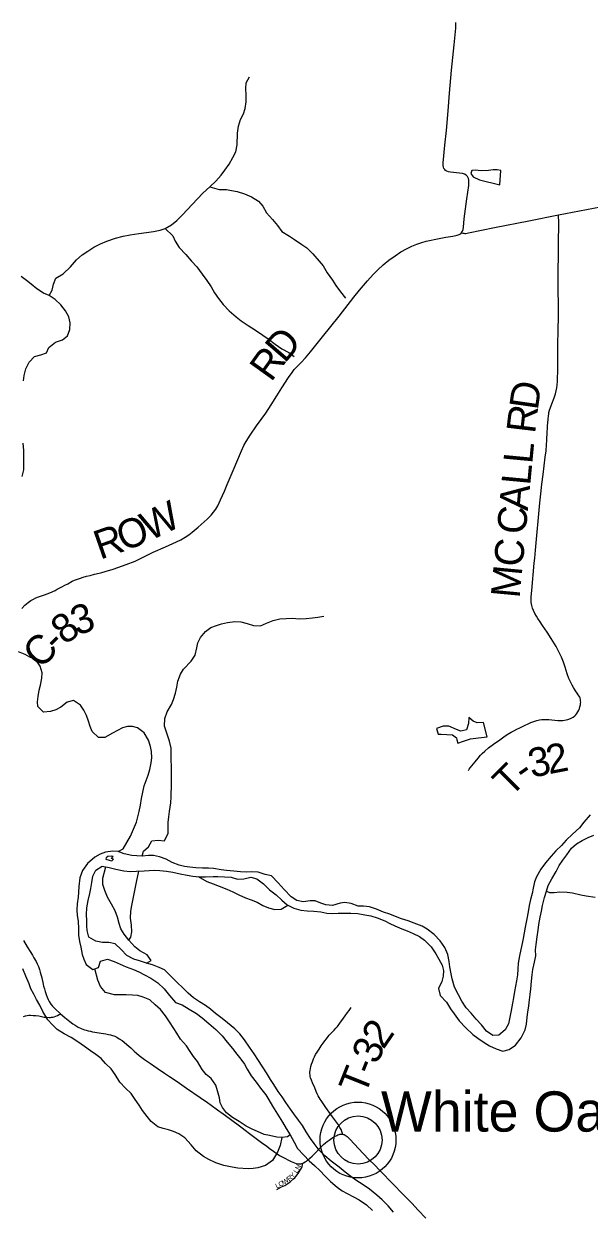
# Model space of a CAD drawing. Extents: x 1451455 to 1749751, y 218250 to 574981.
# Drawn here: x 1559063 to 1564923, y 337559 to 349860 of the extents above; entities that cross this region are included whole.
import ezdxf

# ---------------------------------------------------------------- set-up
doc = ezdxf.new("R2010")
doc.units = 0
for name, color, linetype in [('GM_X_County_Road', 7, 'Continuous'), ('GM_X_County_Road_Text', 7, 'Continuous'), ('GM_X_Major_River', 7, 'Continuous'), ('GM_X_Minor_Lake', 7, 'Continuous'), ('GM_X_Minor_River', 7, 'Continuous'), ('GM_X_Township_Road', 7, 'Continuous'), ('GM_X_Township_Road_Text', 7, 'Continuous'), ('GM_X_Township_Subdivision', 7, 'Continuous'), ('GM_X_Township_Subdivision_Text', 7, 'Continuous'), ('GM_X_Unincorporated', 7, 'Continuous'), ('GM_X_Unincorporated_Location', 7, 'Continuous'), ('GM_X_Unincorporated_Text', 7, 'Continuous')]:
    doc.layers.add(name, color=color, linetype=linetype)

msp = doc.modelspace()

# ---------------------------------------------------------------- linework, layer by layer
at = {"layer": 'GM_X_County_Road'}
for points in [[(1563600, 347694), (1563601, 347695), (1563609, 347708), (1563615, 347726), (1563620, 347751), (1563628, 347836), (1563653, 348045), (1563674, 348184), (1563676, 348216), (1563675, 348239), (1563671, 348257), (1563665, 348271), (1563660, 348278), (1563649, 348289), (1563631, 348299), (1563610, 348306), (1563578, 348311), (1563486, 348320), (1563463, 348325), (1563447, 348331), (1563435, 348338), (1563425, 348348), (1563417, 348360), (1563412, 348373), (1563409, 348390), (1563409, 348417), (1563428, 348600), (1563444, 348753), (1563461, 348956), (1563476, 349142), (1563497, 349378), (1563522, 349642), (1563540, 349815), (1563541, 349851), (1563539, 349873)], [(1559042, 343799), (1559075, 343832), (1559107, 343860), (1559137, 343881), (1559163, 343896), (1559187, 343907), (1559215, 343917), (1559277, 343938), (1559334, 343960), (1559387, 343985), (1559410, 343998), (1559430, 344009), (1559464, 344027), (1559490, 344040), (1559519, 344055), (1559565, 344080), (1559589, 344091), (1559619, 344103), (1559652, 344113), (1559679, 344121), (1559714, 344132), (1559751, 344141), (1559795, 344154), (1559846, 344165), (1559871, 344171), (1559908, 344181), (1559990, 344204), (1560039, 344221), (1560125, 344252), (1560216, 344290), (1560299, 344329), (1560405, 344380), (1560532, 344436), (1560609, 344470), (1560692, 344511), (1560737, 344536), (1560772, 344560), (1560808, 344588), (1560870, 344641), (1560963, 344724), (1561005, 344765), (1561030, 344795), (1561052, 344827), (1561074, 344863), (1561103, 344925), (1561142, 345015), (1561170, 345082), (1561232, 345227), (1561319, 345432), (1561344, 345486), (1561368, 345529), (1561411, 345596), (1561476, 345690), (1561571, 345824), (1561628, 345908), (1561687, 346002), (1561739, 346086), (1561807, 346194), (1561843, 346246), (1561866, 346274), (1561895, 346305), (1561937, 346347), (1561983, 346397), (1562035, 346460), (1562089, 346526), (1562159, 346613), (1562330, 346829), (1562484, 347025), (1562544, 347099), (1562625, 347194), (1562684, 347260), (1562733, 347309), (1562789, 347360), (1562848, 347408), (1562912, 347454), (1562972, 347494), (1563029, 347527), (1563083, 347553), (1563137, 347576), (1563187, 347593), (1563232, 347605), (1563367, 347633), (1563438, 347646), (1563509, 347658), (1563553, 347668), (1563574, 347676), (1563582, 347680), (1563591, 347685), (1563600, 347694)], [(1559060, 340355), (1559100, 340290), (1559129, 340243), (1559152, 340205), (1559169, 340175), (1559191, 340137), (1559203, 340113), (1559215, 340087), (1559227, 340055), (1559234, 340028), (1559250, 339968), (1559264, 339902), (1559269, 339883), (1559277, 339855), (1559285, 339826), (1559295, 339794), (1559305, 339768), (1559316, 339744), (1559328, 339723), (1559343, 339697), (1559360, 339676), (1559385, 339650), (1559445, 339596)], [(1559445, 339596), (1559488, 339558), (1559539, 339516), (1559573, 339490), (1559595, 339476), (1559627, 339458), (1559657, 339444), (1559691, 339430), (1559710, 339425), (1559732, 339418), (1559753, 339414), (1559777, 339410), (1559888, 339392), (1559915, 339388), (1559942, 339382), (1559961, 339378), (1559983, 339371), (1559995, 339367), (1560006, 339363), (1560026, 339352), (1560053, 339337), (1560083, 339318), (1560104, 339301), (1560130, 339278), (1560173, 339241), (1560208, 339209), (1560232, 339188), (1560260, 339164), (1560285, 339144), (1560313, 339123), (1560375, 339079), (1560445, 339031), (1560521, 338979), (1560572, 338945), (1560652, 338892), (1560702, 338858), (1560748, 338826), (1560892, 338727), (1560967, 338675), (1561005, 338648), (1561070, 338601), (1561129, 338557), (1561191, 338512), (1561325, 338413), (1561359, 338388), (1561404, 338355), (1561540, 338252), (1561577, 338225), (1561606, 338204), (1561650, 338170), (1561688, 338144), (1561713, 338127), (1561740, 338111), (1561834, 338064), (1561868, 338049), (1561886, 338043), (1561899, 338041), (1561912, 338040), (1561926, 338040), (1561936, 338041), (1561946, 338043), (1561954, 338046)], [(1561954, 338046), (1561962, 338049), (1561981, 338061), (1561992, 338069), (1562002, 338077), (1562027, 338098), (1562051, 338120), (1562088, 338155), (1562125, 338194), (1562155, 338226), (1562171, 338242), (1562189, 338257), (1562209, 338273), (1562227, 338286), (1562243, 338296), (1562278, 338320), (1562306, 338335), (1562317, 338340), (1562332, 338344), (1562340, 338346), (1562348, 338348), (1562356, 338348), (1562361, 338348), (1562369, 338347)], [(1562369, 338347), (1562375, 338345), (1562382, 338343), (1562387, 338340), (1562395, 338336), (1562404, 338330), (1562413, 338323), (1562428, 338311), (1562442, 338297), (1562581, 338148), (1562643, 338083), (1562697, 338028), (1562752, 337971), (1562895, 337824), (1562987, 337730), (1563084, 337631), (1563152, 337560), (1563231, 337476)]]:
    msp.add_lwpolyline(points, dxfattribs=at)
at = {"layer": 'GM_X_Major_River'}
for points in [[(1564932, 341657), (1564866, 341582), (1564821, 341525), (1564750, 341458), (1564683, 341395), (1564637, 341342), (1564576, 341285), (1564529, 341230), (1564470, 341161), (1564420, 341094), (1564377, 341016), (1564356, 340964), (1564341, 340899), (1564330, 340843), (1564316, 340781), (1564301, 340717), (1564290, 340651), (1564275, 340581), (1564259, 340495), (1564248, 340434), (1564239, 340376)], [(1564690, 341245), (1564741, 341314), (1564792, 341359), (1564849, 341392), (1564911, 341423), (1564972, 341448)], [(1564239, 340376), (1564228, 340324), (1564214, 340262), (1564201, 340196), (1564188, 340120), (1564183, 340058), (1564179, 339998), (1564170, 339936), (1564148, 339828), (1564137, 339760), (1564128, 339706), (1564114, 339631), (1564101, 339561), (1564086, 339493), (1564053, 339429), (1563987, 339374), (1563925, 339370), (1563860, 339415), (1563805, 339482), (1563752, 339541), (1563701, 339602), (1563648, 339657), (1563602, 339726), (1563567, 339791), (1563528, 339873), (1563504, 339958), (1563491, 340010), (1563478, 340083), (1563471, 340137), (1563457, 340211), (1563428, 340284), (1563379, 340353), (1563316, 340416), (1563245, 340472), (1563192, 340503), (1563110, 340534), (1563045, 340559), (1562979, 340580), (1562914, 340604), (1562858, 340627), (1562790, 340650), (1562717, 340679), (1562645, 340703), (1562583, 340710), (1562527, 340711), (1562456, 340738), (1562392, 340749), (1562342, 340744), (1562261, 340718), (1562195, 340725), (1562143, 340744), (1562082, 340767), (1562032, 340766), (1561957, 340757), (1561892, 340770), (1561834, 340809), (1561762, 340885), (1561701, 340954), (1561630, 341025), (1561564, 341041), (1561491, 341064), (1561425, 341067), (1561375, 341064), (1561309, 341069), (1561239, 341074), (1561163, 341080), (1561109, 341089), (1561031, 341102), (1560979, 341105), (1560917, 341106), (1560847, 341110), (1560783, 341115), (1560729, 341124), (1560673, 341135), (1560600, 341164), (1560538, 341197), (1560468, 341224), (1560409, 341236), (1560357, 341236), (1560290, 341230), (1560236, 341233), (1560182, 341238), (1560103, 341255), (1560041, 341278), (1559985, 341283), (1559911, 341270), (1559854, 341249), (1559798, 341218), (1559722, 341154), (1559671, 341082), (1559643, 341005), (1559634, 340917), (1559631, 340855), (1559628, 340805), (1559618, 340735), (1559613, 340675), (1559618, 340615), (1559627, 340557), (1559629, 340476), (1559632, 340412), (1559641, 340346)], [(1559972, 341229), (1559936, 341226), (1559916, 341214), (1559913, 341198), (1559947, 341190), (1559977, 341183), (1559993, 341197)], [(1559993, 341197), (1559972, 341205), (1559990, 341225), (1559972, 341229)], [(1560099, 341077), (1560165, 341072), (1560231, 341074), (1560312, 341077), (1560362, 341080), (1560418, 341083), (1560474, 341080), (1560542, 341073), (1560608, 341064), (1560683, 341048), (1560755, 341033), (1560815, 341024), (1560885, 341017), (1560945, 341016), (1561025, 341018), (1561075, 341019), (1561145, 341016), (1561213, 341013), (1561279, 340992), (1561345, 340994), (1561416, 341013), (1561479, 340996), (1561546, 340943), (1561609, 340880), (1561678, 340828), (1561739, 340773), (1561793, 340726), (1561862, 340689), (1561934, 340669), (1562000, 340662), (1562070, 340659), (1562142, 340654), (1562205, 340640), (1562261, 340637), (1562320, 340638), (1562370, 340638), (1562454, 340640), (1562526, 340635), (1562596, 340621), (1562661, 340612), (1562725, 340589), (1562805, 340558), (1562858, 340531), (1562910, 340506), (1562981, 340476), (1563035, 340457), (1563098, 340428), (1563164, 340397), (1563217, 340360), (1563286, 340289), (1563333, 340216), (1563366, 340161), (1563399, 340100), (1563412, 340046), (1563410, 339986), (1563397, 339930), (1563360, 339858), (1563377, 339786), (1563445, 339715), (1563486, 339646), (1563523, 339595), (1563576, 339522), (1563645, 339449), (1563717, 339381), (1563769, 339344), (1563836, 339297), (1563891, 339264), (1563959, 339231), (1564028, 339209), (1564093, 339224), (1564158, 339271), (1564219, 339346), (1564259, 339428), (1564272, 339489), (1564281, 339561), (1564286, 339613), (1564297, 339677), (1564305, 339741), (1564312, 339797), (1564317, 339855), (1564326, 339935), (1564330, 340001), (1564337, 340055), (1564356, 340131), (1564371, 340197), (1564365, 340257), (1564372, 340315), (1564383, 340393), (1564394, 340463), (1564402, 340521), (1564415, 340599), (1564430, 340661), (1564439, 340717), (1564459, 340800), (1564480, 340866), (1564497, 340926), (1564537, 340995), (1564580, 341071), (1564613, 341134), (1564651, 341188), (1564690, 341245)], [(1562894, 337539), (1562841, 337604), (1562776, 337668), (1562721, 337715), (1562646, 337776), (1562581, 337823), (1562506, 337869), (1562452, 337908), (1562395, 337953), (1562330, 338004), (1562247, 338066), (1562182, 338123), (1562125, 338182), (1562072, 338251), (1562033, 338304), (1561991, 338371), (1561950, 338438), (1561909, 338494), (1561862, 338557), (1561827, 338608), (1561778, 338675), (1561741, 338734), (1561700, 338791), (1561655, 338864), (1561620, 338914), (1561578, 338985), (1561535, 339054), (1561494, 339111), (1561451, 339182), (1561404, 339251), (1561350, 339326), (1561303, 339387), (1561250, 339440), (1561175, 339501), (1561118, 339546), (1561051, 339600), (1560999, 339645), (1560946, 339682), (1560885, 339719), (1560821, 339762), (1560768, 339811), (1560709, 339868), (1560656, 339917), (1560591, 339982), (1560522, 340050), (1560467, 340077), (1560397, 340104), (1560336, 340121), (1560264, 340145), (1560202, 340162), (1560131, 340201), (1560072, 340262), (1560009, 340321), (1559945, 340334), (1559879, 340334), (1559809, 340349), (1559738, 340390), (1559721, 340459), (1559716, 340509), (1559715, 340561), (1559714, 340625), (1559718, 340695), (1559729, 340769), (1559748, 340843), (1559757, 340895), (1559767, 340957), (1559778, 341022), (1559809, 341086), (1559876, 341127), (1559948, 341114), (1560016, 341094), (1560099, 341077)], [(1559641, 340346), (1559654, 340288), (1559669, 340211), (1559686, 340161), (1559709, 340108), (1559778, 340055), (1559838, 340074), (1559859, 340142), (1559930, 340161), (1559999, 340137), (1560063, 340110), (1560125, 340081), (1560200, 340054), (1560256, 340032), (1560313, 340001), (1560379, 339966), (1560452, 339915), (1560517, 339856), (1560574, 339784), (1560636, 339713), (1560704, 339688), (1560777, 339643), (1560852, 339597), (1560912, 339552), (1560981, 339495), (1561053, 339431), (1561118, 339368), (1561171, 339301), (1561226, 339236), (1561271, 339177), (1561312, 339126), (1561349, 339073), (1561378, 339021), (1561421, 338952), (1561470, 338885), (1561517, 338824), (1561571, 338755), (1561602, 338704), (1561641, 338638), (1561676, 338583), (1561711, 338526), (1561746, 338471), (1561783, 338405), (1561824, 338340), (1561864, 338265), (1561901, 338200), (1561964, 338129), (1562021, 338070), (1562076, 338021), (1562135, 337966), (1562184, 337915), (1562243, 337857), (1562312, 337798), (1562364, 337759), (1562415, 337732), (1562480, 337697), (1562538, 337666), (1562615, 337614), (1562678, 337555)]]:
    msp.add_lwpolyline(points, dxfattribs=at)
at = {"layer": 'GM_X_Minor_Lake'}
for points in [[(1564006, 348337), (1563968, 348344), (1563928, 348344), (1563880, 348339), (1563804, 348336), (1563740, 348341), (1563706, 348340), (1563695, 348306), (1563721, 348273), (1563786, 348242), (1563998, 348191)], [(1563998, 348191), (1564006, 348337)], [(1563827, 342616), (1563763, 342613), (1563721, 342630), (1563676, 342666), (1563671, 342604), (1563650, 342541), (1563591, 342527), (1563548, 342544), (1563468, 342576), (1563408, 342576), (1563339, 342552), (1563357, 342495), (1563387, 342493), (1563449, 342492), (1563507, 342487), (1563548, 342456), (1563552, 342436), (1563561, 342400), (1563620, 342421), (1563692, 342446), (1563776, 342456), (1563865, 342467)], [(1563865, 342467), (1563827, 342616)]]:
    msp.add_lwpolyline(points, dxfattribs=at)
at = {"layer": 'GM_X_Minor_River'}
for points in [[(1559326, 347042), (1559359, 347097), (1559370, 347159), (1559397, 347223), (1559470, 347268), (1559547, 347341), (1559610, 347414), (1559667, 347465), (1559726, 347504), (1559789, 347543), (1559859, 347578), (1559924, 347605), (1560013, 347636), (1560093, 347657), (1560165, 347672), (1560254, 347687), (1560336, 347697), (1560406, 347706), (1560475, 347719), (1560527, 347737), (1560594, 347774), (1560651, 347821), (1560706, 347876), (1560759, 347934), (1560808, 347987), (1560863, 348046), (1560920, 348105), (1560991, 348168), (1561054, 348228), (1561109, 348289), (1561146, 348343), (1561191, 348404), (1561230, 348472), (1561261, 348533), (1561275, 348605), (1561277, 348727), (1561288, 348799), (1561309, 348867), (1561340, 348925), (1561357, 348981), (1561368, 349051), (1561367, 349123), (1561365, 349185), (1561368, 349249), (1561401, 349311)], [(1560991, 348168), (1561089, 348141), (1561165, 348142), (1561217, 348133), (1561273, 348120), (1561350, 348095), (1561424, 348064), (1561497, 348021), (1561540, 347968), (1561579, 347899), (1561642, 347830), (1561691, 347769), (1561738, 347706), (1561816, 347659), (1561869, 347622), (1561944, 347571), (1561996, 347538), (1562059, 347473), (1562124, 347400), (1562165, 347349), (1562208, 347278), (1562261, 347201), (1562296, 347146), (1562347, 347081), (1562396, 347015)], [(1560527, 347737), (1560608, 347661), (1560631, 347607), (1560674, 347542), (1560741, 347467), (1560800, 347400), (1560855, 347339), (1560912, 347264), (1560959, 347199), (1561004, 347134), (1561041, 347071), (1561080, 347013), (1561129, 346950), (1561190, 346885), (1561265, 346821), (1561316, 346781), (1561388, 346733), (1561465, 346682), (1561540, 346631), (1561595, 346594), (1561667, 346539), (1561738, 346491), (1561809, 346452), (1561867, 346411)], [(1559059, 346158), (1559066, 346214), (1559083, 346282), (1559118, 346351), (1559173, 346409), (1559241, 346428), (1559300, 346447), (1559323, 346503), (1559392, 346560), (1559464, 346583), (1559515, 346626), (1559540, 346690), (1559545, 346760), (1559530, 346822), (1559497, 346885), (1559446, 346947), (1559387, 347002), (1559326, 347042), (1559268, 347068), (1559199, 347112), (1559141, 347159), (1559090, 347199), (1559037, 347240)], [(1559048, 345166), (1559063, 345236), (1559065, 345350), (1559065, 345434), (1559058, 345513)], [(1560290, 341230), (1560303, 341281), (1560354, 341328), (1560389, 341390), (1560457, 341395), (1560523, 341390), (1560559, 341469), (1560560, 341580), (1560565, 341636), (1560574, 341694), (1560586, 341782), (1560591, 341844), (1560593, 341978), (1560595, 342100), (1560594, 342160), (1560591, 342228), (1560590, 342296), (1560589, 342349), (1560574, 342423), (1560557, 342473), (1560523, 342578), (1560524, 342656), (1560549, 342726), (1560595, 342801), (1560616, 342855), (1560637, 342921), (1560648, 342981), (1560661, 343045), (1560688, 343115), (1560717, 343168), (1560798, 343253), (1560838, 343313), (1560855, 343389), (1560868, 343442), (1560895, 343498), (1560946, 343559), (1561000, 343599), (1561059, 343622), (1561111, 343639), (1561176, 343652), (1561252, 343663), (1561312, 343658), (1561378, 343641), (1561445, 343620), (1561515, 343617), (1561580, 343644), (1561648, 343673), (1561717, 343690), (1561783, 343695), (1561847, 343696), (1561917, 343692), (1561991, 343695), (1562057, 343700), (1562110, 343706), (1562174, 343717)], [(1560041, 341278), (1560093, 341306), (1560132, 341372), (1560168, 341437), (1560201, 341509), (1560230, 341581), (1560245, 341637), (1560260, 341694), (1560273, 341760), (1560284, 341828), (1560297, 341892), (1560312, 341960), (1560331, 342014), (1560352, 342068), (1560371, 342128), (1560384, 342196), (1560389, 342250), (1560386, 342316), (1560377, 342366), (1560354, 342434), (1560310, 342507), (1560242, 342559), (1560190, 342573), (1560138, 342574), (1560086, 342561), (1560034, 342534), (1559981, 342505), (1559904, 342460), (1559836, 342459), (1559773, 342524), (1559752, 342574), (1559735, 342629), (1559712, 342689), (1559687, 342744), (1559652, 342794), (1559580, 342842), (1559512, 342825), (1559447, 342775), (1559395, 342748), (1559340, 342729), (1559266, 342722), (1559209, 342781), (1559206, 342831), (1559211, 342885), (1559222, 342951), (1559237, 343003), (1559252, 343075), (1559255, 343129), (1559232, 343198), (1559189, 343264), (1559127, 343294), (1559076, 343320), (1559010, 343349)], [(1560336, 340121), (1560383, 340149), (1560341, 340208), (1560266, 340248), (1560213, 340290), (1560152, 340358), (1560105, 340422), (1560070, 340475), (1560051, 340530), (1560034, 340598), (1560011, 340664), (1559974, 340731), (1559931, 340806), (1559904, 340873), (1559883, 340937), (1559884, 341003), (1559913, 341120)], [(1560152, 340358), (1560172, 340389), (1560183, 340445), (1560178, 340513), (1560168, 340588), (1560171, 340658), (1560184, 340718), (1560193, 340770), (1560206, 340840), (1560219, 340892), (1560230, 340960), (1560257, 341075)], [(1560870, 341018), (1560959, 340966), (1561026, 340943), (1561088, 340918), (1561168, 340888), (1561231, 340859), (1561293, 340830), (1561362, 340797), (1561420, 340776), (1561482, 340753), (1561539, 340720), (1561599, 340693), (1561666, 340676), (1561731, 340679), (1561801, 340722)], [(1564480, 340866), (1564510, 340853), (1564560, 340854), (1564620, 340859), (1564696, 340858), (1564750, 340849), (1564836, 340828), (1564890, 340819), (1564986, 340803)], [(1561736, 338314), (1561720, 338230), (1561691, 338160), (1561640, 338075), (1561567, 338024), (1561490, 337997), (1561440, 337992), (1561390, 337989), (1561282, 337995), (1561222, 338006), (1561138, 338023), (1561055, 338051), (1560981, 338084), (1560926, 338117), (1560851, 338174), (1560798, 338237), (1560731, 338308), (1560669, 338351), (1560616, 338376), (1560564, 338391), (1560506, 338406), (1560452, 338425), (1560383, 338478), (1560342, 338529), (1560293, 338594), (1560258, 338649), (1560219, 338707), (1560176, 338770), (1560118, 338823), (1560060, 338888), (1560009, 338967), (1559968, 339024), (1559911, 339079), (1559865, 339132), (1559810, 339175), (1559755, 339212), (1559691, 339255), (1559622, 339306), (1559553, 339349), (1559481, 339388), (1559410, 339434), (1559357, 339483), (1559313, 339533), (1559259, 339620), (1559228, 339685), (1559195, 339744), (1559166, 339800), (1559138, 339853), (1559119, 339905), (1559085, 339986), (1559052, 340063)], [(1561824, 338340), (1561796, 338321), (1561736, 338314), (1561686, 338315), (1561610, 338332), (1561554, 338345), (1561484, 338374), (1561429, 338401), (1561367, 338432), (1561296, 338480), (1561225, 338519), (1561165, 338570), (1561122, 338623), (1561097, 338673), (1561090, 338723), (1561071, 338798), (1561054, 338856), (1561005, 338923), (1560952, 338966), (1560912, 339019), (1560862, 339100), (1560823, 339154), (1560789, 339205), (1560750, 339264), (1560689, 339333), (1560650, 339394), (1560619, 339444), (1560574, 339511), (1560531, 339574), (1560480, 339639), (1560425, 339688), (1560368, 339739), (1560302, 339768), (1560244, 339785), (1560190, 339790), (1560126, 339793), (1560072, 339792), (1560002, 339793), (1559911, 339816), (1559858, 339877), (1559829, 339944), (1559801, 340063)]]:
    msp.add_lwpolyline(points, dxfattribs=at)
at = {"layer": 'GM_X_Township_Road'}
for points in [[(1564606, 347879), (1565111, 347977)], [(1563600, 347694), (1563612, 347690), (1563623, 347688), (1563635, 347686), (1563645, 347686), (1563671, 347691), (1563942, 347746), (1564296, 347817), (1564606, 347879)], [(1563671, 342118), (1563680, 342132), (1563689, 342145), (1563741, 342209), (1563771, 342247), (1563797, 342277), (1563813, 342294), (1563841, 342320), (1563879, 342352), (1563932, 342391), (1563996, 342437), (1564039, 342467), (1564074, 342490), (1564114, 342514), (1564141, 342529), (1564172, 342545), (1564203, 342560), (1564232, 342574), (1564259, 342587), (1564289, 342601), (1564319, 342614), (1564348, 342625), (1564380, 342635), (1564408, 342642), (1564433, 342646), (1564453, 342647), (1564476, 342647), (1564505, 342646), (1564596, 342637), (1564626, 342637), (1564650, 342638), (1564667, 342640), (1564685, 342643), (1564702, 342647), (1564710, 342649), (1564720, 342652), (1564728, 342656), (1564743, 342663), (1564757, 342671), (1564773, 342683), (1564784, 342694), (1564796, 342710), (1564806, 342726), (1564815, 342744), (1564822, 342762), (1564827, 342777), (1564831, 342798), (1564834, 342814), (1564835, 342827), (1564834, 342840), (1564832, 342855), (1564828, 342869), (1564824, 342878), (1564820, 342887), (1564810, 342902), (1564797, 342921), (1564782, 342943), (1564759, 342979), (1564746, 343002), (1564728, 343037), (1564713, 343073), (1564696, 343119), (1564675, 343188), (1564657, 343241), (1564635, 343292), (1564612, 343343), (1564579, 343404), (1564530, 343487), (1564487, 343553), (1564438, 343623), (1564414, 343658), (1564390, 343693), (1564375, 343718), (1564359, 343746), (1564345, 343776), (1564336, 343800), (1564328, 343828), (1564323, 343860), (1564320, 343889), (1564321, 343919), (1564327, 343984), (1564353, 344267), (1564358, 344319), (1564367, 344404), (1564411, 344893), (1564422, 344988), (1564433, 345085), (1564445, 345186), (1564468, 345367), (1564476, 345433), (1564481, 345495), (1564484, 345544), (1564487, 345629), (1564489, 345664), (1564491, 345690), (1564493, 345723), (1564496, 345761), (1564500, 345794), (1564503, 345812), (1564506, 345830), (1564512, 345855), (1564520, 345883), (1564534, 345920), (1564559, 345981), (1564574, 346022), (1564582, 346054), (1564588, 346085), (1564591, 346114), (1564594, 346153), (1564598, 346285), (1564599, 346527), (1564601, 346685), (1564603, 346822), (1564603, 346933), (1564603, 346996), (1564602, 347054), (1564601, 347176), (1564605, 347582), (1564609, 347792), (1564606, 347879)], [(1562369, 338347), (1562367, 338354), (1562359, 338376), (1562352, 338395), (1562347, 338407), (1562340, 338418), (1562332, 338430), (1562323, 338443), (1562303, 338471), (1562262, 338527), (1562194, 338624), (1562144, 338696), (1562134, 338710), (1562125, 338726), (1562114, 338746), (1562104, 338766), (1562094, 338790), (1562078, 338828), (1562055, 338881), (1562044, 338907), (1562036, 338930), (1562032, 338946), (1562030, 338962), (1562029, 338977), (1562029, 338991), (1562030, 339008), (1562034, 339028), (1562039, 339048), (1562046, 339075), (1562054, 339099), (1562065, 339129), (1562075, 339149), (1562087, 339172), (1562102, 339199), (1562123, 339230), (1562146, 339264), (1562166, 339291), (1562184, 339316), (1562201, 339337), (1562218, 339360), (1562229, 339373), (1562241, 339387), (1562252, 339398), (1562263, 339409), (1562280, 339427), (1562296, 339446), (1562313, 339465), (1562338, 339497), (1562375, 339549), (1562394, 339574), (1562419, 339609), (1562435, 339631), (1562456, 339660)], [(1559060, 339567), (1559082, 339573), (1559100, 339578), (1559116, 339580), (1559134, 339580), (1559159, 339579), (1559188, 339577), (1559218, 339573), (1559247, 339568), (1559275, 339562), (1559303, 339559), (1559326, 339557), (1559339, 339558), (1559352, 339559), (1559366, 339562), (1559378, 339565), (1559395, 339571), (1559411, 339578), (1559429, 339587), (1559441, 339593), (1559445, 339596)]]:
    msp.add_lwpolyline(points, dxfattribs=at)
at = {"layer": 'GM_X_Township_Subdivision'}
msp.add_lwpolyline([(1561685, 337773), (1561735, 337800), (1561767, 337817), (1561800, 337837), (1561815, 337847), (1561829, 337858), (1561859, 337883), (1561871, 337896), (1561884, 337909), (1561908, 337940), (1561929, 337973), (1561941, 337996), (1561947, 338011), (1561952, 338029), (1561954, 338046)], dxfattribs=at)
at = {"layer": 'GM_X_Unincorporated'}
for radius in [393, 249]:
    msp.add_circle((1562527, 338287), radius, dxfattribs=at)
at = {"layer": 'GM_X_Unincorporated_Location'}
msp.add_line((1562527, 338287), (1562527, 338287), dxfattribs=at)

# ---------------------------------------------------------------- texts
at = {"layer": 'GM_X_County_Road_Text'}
for s, rotation, p in [('D', 49.2114, (1561767, 346332)), ('R', 54.2636, (1561627, 346137)), ('W', 25.535, (1560366, 344493)), ('O', 21.1401, (1560096, 344387)), ('R', 19.2773, (1559854, 344302)), ('3', 20.1047, (1559616, 343513)), ('8', 36.9126, (1559489, 343413)), ('C', 44.6785, (1559234, 343160)), ('-', 44.5308, (1559409, 343333))]:
    msp.add_text(s, height=300, rotation=rotation, dxfattribs=at).set_placement(p)
at = {"layer": 'GM_X_Township_Road_Text'}
for s, rotation, p in [('D', 81.9173, (1564390, 345847)), ('R', 83.1299, (1564361, 345604)), ('L', 84.6419, (1564332, 345291)), ('L', 84.6416, (1564311, 345068)), ('A', 84.6443, (1564286, 344805)), ('C', 84.6437, (1564263, 344559)), ('C', 84.6437, (1564232, 344222)), ('M', 84.6432, (1564201, 343898)), ('3', 12.3933, (1564327, 342040)), ('2', 10.8711, (1564506, 342079)), ('T', 45.0636, (1564107, 341831)), ('-', 35.3194, (1564255, 341981)), ('2', 55.5392, (1562790, 339218)), ('3', 67.3385, (1562727, 339062)), ('T', 68.2618, (1562598, 338740)), ('-', 68.1022, (1562681, 338948))]:
    msp.add_text(s, height=300, rotation=rotation, dxfattribs=at).set_placement(p)
at = {"layer": 'GM_X_Township_Subdivision_Text'}
for s, rotation, p in [('Y', 46.2181, (1561850, 337887)), ('L', 57.2884, (1561895, 337938)), ('N', 63.7925, (1561917, 337973)), ('L', 24.7503, (1561684, 337784)), ('O', 27.827, (1561718, 337800)), ('W', 32.7946, (1561761, 337823)), ('R', 38.6021, (1561814, 337857))]:
    msp.add_text(s, height=50, rotation=rotation, dxfattribs=at).set_placement(p)
at = {"layer": 'GM_X_Unincorporated_Text'}
msp.add_text('White Oak Valley', height=417, rotation=0, dxfattribs=at).set_placement((1562765, 338374))

doc.saveas('drawing.dxf')
